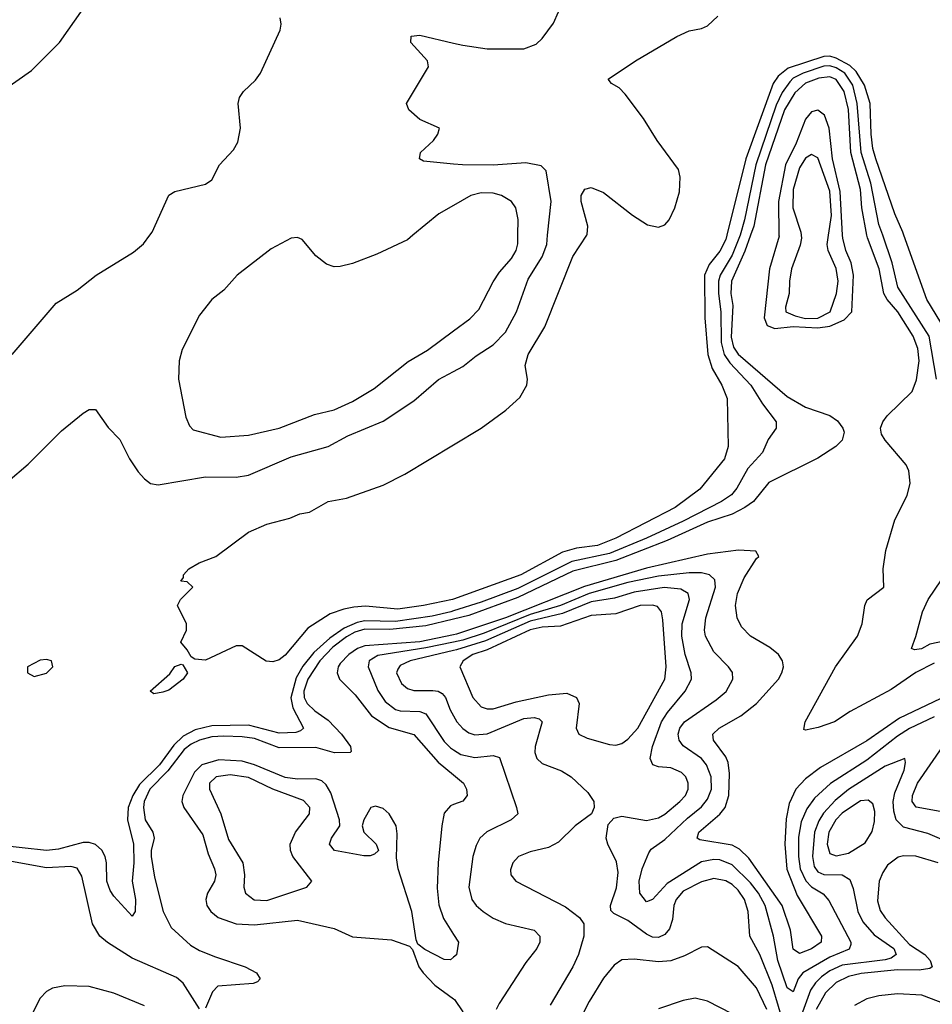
# Model space of a CAD drawing. Header units: inches. Extents: x 884549 to 1028252, y 526810 to 653624.
# Tile 264 of 656: x 918583 to 921564, y 597487 to 600704. Entities that reach past the tile are written whole.
import ezdxf

# ---------------------------------------------------------------- set-up
doc = ezdxf.new("R2010")
doc.units = ezdxf.units.IN
doc.header["$MEASUREMENT"] = 0
for name, color, linetype in [('A9519', 7, 'Continuous'), ('A9529', 7, 'Continuous'), ('A9610', 7, 'Continuous'), ('A9620', 7, 'Continuous')]:
    doc.layers.add(name, color=color, linetype=linetype)

msp = doc.modelspace()

# ---------------------------------------------------------------- linework, layer by layer
at = {"layer": 'A9519', "color": 5}
for points, elevation in [([(918558, 599610), (918702.1, 599777.9), (918770, 599820.7), (918832.2, 599870), (918954.8, 599945.2), (918987.7, 599972.3), (919007.8, 600000)], 2180), ([(919867.5, 600000), (919850, 599985.5), (919750, 599937.7), (919670, 599908.2), (919630, 599898.2), (919610, 599896.8), (919585, 599905), (919550, 599932.6), (919505.8, 599985.8), (919490, 599992.2), (919470, 599990.4), (919404.3, 599955.7), (919292.9, 599870), (919250, 599820.4), (919210, 599789.9), (919170, 599739.2), (919113.5, 599626.5), (919103.5, 599590), (919101.1, 599530), (919125.5, 599405.5), (919137.4, 599377.4), (919150, 599364.6), (919240.4, 599340.4), (919330, 599347.1), (919430, 599369.6), (919546.1, 599413.9), (919610, 599430.1), (919670, 599456.4), (919740.7, 599499.3), (919852.3, 599587.7), (919915.2, 599624.8), (920000, 599687.4)], 2180), ([(918544.1, 599195.9), (918610, 599251.6), (918719.5, 599360.5), (918790, 599418.9), (918810, 599430.3), (918830.3, 599430.3), (918872.3, 599372.3), (918910, 599332.7), (918941.3, 599270), (918970, 599227), (918990, 599203.7), (919010, 599188.7), (919035.2, 599184.8), (919190, 599210.2), (919290, 599210.1), (919330, 599215.8), (919470, 599276.3), (919590, 599310.1), (919654.9, 599345.1), (919770, 599392.9), (919870, 599458.6), (919950.8, 599529.2), (920000, 599555)], 2160), ([(920000, 598811.1), (919996.9, 598810), (919902.4, 598790), (919818.3, 598778.3), (919712.2, 598787.8), (919674.8, 598785.2), (919641.2, 598778.8), (919597.1, 598762.9), (919524.3, 598715.7), (919450, 598628), (919430, 598613.3), (919410, 598606), (919387.9, 598607.9), (919310, 598658), (919290, 598658), (919190, 598611.8), (919154.5, 598614.5), (919142.4, 598622.4), (919130, 598645.2), (919108.7, 598670), (919128, 598710), (919128, 598730), (919098, 598790), (919108, 598810), (919148, 598850), (919130, 598868), (919108.7, 598870), (919118, 598882), (919118, 598890), (919135.3, 598910), (919169, 598930), (919224, 598950), (919330, 599030.4), (919390, 599055.5), (919464.8, 599075.2), (919498, 599090), (919530, 599095.5), (919590, 599130.4), (919650, 599140.8), (919770, 599183.9), (919840.7, 599219.3), (920000, 599315.1)], 2140), ([(920000, 598772.6), (919991.7, 598770), (919930, 598755.9), (919810, 598738.2), (919710, 598739.7), (919685.3, 598734.7), (919643.3, 598716.7), (919596.3, 598683.7), (919543.7, 598636.3), (919508, 598592), (919486.4, 598553.6), (919468.4, 598488.4), (919475.4, 598455.4), (919510.2, 598390), (919499.7, 598380.3), (919485, 598375), (919430, 598373.5), (919330, 598399.2), (919210, 598397.6), (919155.6, 598384.4), (919116.7, 598363.3), (919085.9, 598334.1), (919039.4, 598270), (918974.5, 598205.5), (918952.3, 598170), (918936.6, 598130), (918934.8, 598090), (918954.4, 598010), (918955.9, 597950), (918950.6, 597890), (918961.6, 597830), (918960.4, 597790), (918950, 597775.1), (918890, 597840.4), (918878.8, 597858.8), (918867.5, 597890), (918866.6, 597950), (918861.9, 597970), (918850.9, 597990.9), (918829.9, 598009.9), (918810, 598016.2), (918790, 598015.9), (918710, 597993.9), (918670, 597989.7), (918510, 598007.7)], 2160), ([(920000, 598745.5), (919910, 598724), (919791.9, 598711.9), (919710, 598712.7), (919677.1, 598702.9), (919650, 598688.2), (919605.5, 598654.5), (919563.3, 598610), (919523.6, 598550), (919510.5, 598510), (919511.8, 598490), (919522.4, 598470), (919546.5, 598446.5), (919590, 598415.6), (919634.4, 598370), (919664, 598330), (919666.2, 598313.8), (919662.8, 598310), (919610.8, 598309.2), (919550, 598326), (919430, 598325), (919350, 598355.8), (919310, 598361.7), (919250, 598363), (919210, 598360.8), (919170, 598350.5), (919142.8, 598337.2), (919120.2, 598319.8), (919067.2, 598250), (919008.1, 598190), (918989.3, 598150), (918986.7, 598130), (918993.2, 598090), (919017.6, 598050), (919022, 598030), (919012, 597990), (919011.9, 597970), (919023.2, 597903.2), (919051.4, 597790), (919078.1, 597738.1), (919140.8, 597680.8), (919170, 597663.4), (919221.9, 597641.9), (919319.5, 597610), (919356, 597590), (919368.2, 597570), (919359.4, 597560.6), (919345.1, 597554.9), (919230, 597546.6), (919212.3, 597527.7), (919190, 597475.1)], 2180), ([(920000, 598694.1), (919890, 598671.3), (919710, 598659), (919686.8, 598650), (919658.3, 598630), (919630, 598601.1), (919623.2, 598590), (919620.3, 598570), (919628, 598550), (919678.6, 598498.6), (919732.3, 598430), (919790, 598391.9), (919870, 598368.7), (919950, 598278.7), (920000, 598236.9)], 2220), ([(920000, 598670.9), (919910, 598651.7), (919753.2, 598626.8), (919724.2, 598610), (919721.7, 598590), (919753, 598513), (919776.4, 598476.4), (919810, 598450.9), (919825.7, 598445.7), (919890, 598443.7), (919910, 598436.8), (919970, 598345.6), (919990, 598324.9), (920000, 598318.5)], 2240), ([(920000, 598643.4), (919858.2, 598610), (919826.2, 598593.8), (919817.9, 598582.1), (919813.4, 598570), (919830, 598535.8), (919850, 598519.6), (919870, 598512.3), (919933, 598513), (919950, 598510.9), (919963, 598503), (919973.6, 598490), (919989, 598449), (920000, 598429.5)], 2260), ([(920000, 597640.8), (919990, 597632.3), (919970, 597633.6), (919906.3, 597666.3), (919883.3, 597683.3), (919877.6, 597697.6), (919863.9, 597790), (919819.1, 597930), (919813.9, 597966.1), (919815.9, 598044.1), (919812.5, 598070), (919789.5, 598110), (919770, 598126.5), (919745.4, 598134.6), (919729.8, 598130.2), (919707.5, 598090), (919701.6, 598070), (919706.8, 598050), (919747.8, 598010), (919754.9, 597990), (919742.3, 597977.7), (919727.9, 597972.1), (919707.2, 597972.8), (919611.3, 597990), (919595.3, 598010), (919601.3, 598030), (919628.2, 598070), (919627.2, 598090), (919598.7, 598178.7), (919584.3, 598204.3), (919570, 598217.1), (919550, 598224.3), (919490, 598222.9), (919450, 598228), (919350, 598270.2), (919310, 598281.6), (919233.6, 598286.4), (919177.9, 598270), (919154.1, 598245.9), (919115.6, 598170), (919112.9, 598150), (919118.8, 598130), (919180.9, 598040.9), (919198.4, 597978.4), (919219.4, 597930), (919223, 597910), (919219.2, 597890), (919196.6, 597850), (919190.6, 597830), (919193.9, 597810), (919207.4, 597790), (919230.7, 597770.7), (919290, 597750.4), (919350, 597747.4), (919490, 597762.2), (919610, 597735.3), (919670, 597707.6), (919797.7, 597697.7), (919856.7, 597676.7), (919865.9, 597665.8), (919886.2, 597610), (919901.3, 597590), (919939, 597550), (920000, 597504.9)], 2220), ([(920000, 598140), (919990, 598136.2), (919970, 598111.3), (919961.5, 598070), (919950.1, 597950), (919946.2, 597866.2), (919951.9, 597811.9), (919967.3, 597767.3), (920000, 597715.4)], 2220), ([(919170, 597472.4), (919116.7, 597556.7), (919095.2, 597575.2), (918950, 597638.2), (918869.3, 597689.3), (918844.3, 597710), (918821.1, 597750), (918785.4, 597905.4), (918770, 597932.5), (918750, 597937.6), (918670, 597932.7), (918544.2, 597955.8)], 2180), ([(918990, 597482.7), (918890, 597523.5), (918810, 597545), (918730, 597547.5), (918690, 597539.9), (918670.6, 597529.4), (918650, 597507.4), (918619.8, 597450)], 2220)]:
    msp.add_lwpolyline(points, dxfattribs=dict(at, elevation=elevation))
for points, elevation in [([(918670, 598614.3), (918650, 598611.2), (918608.7, 598590), (918607.8, 598570), (918630, 598558), (918670, 598569.5), (918691.5, 598590), (918686.6, 598610)], 2160), ([(919021.2, 598501.2), (919009.2, 598510), (919073.4, 598566.6), (919089.5, 598590.5), (919110, 598598.8), (919115.9, 598595.9), (919130.7, 598570), (919117.3, 598550), (919070, 598513.2), (919050, 598507)], 2140), ([(919270, 598237.4), (919224.1, 598230), (919202.8, 598210), (919203, 598190), (919239.5, 598110), (919265.2, 598025.2), (919312, 597950), (919317.7, 597910), (919315.3, 597870), (919320.6, 597850), (919348.8, 597828.8), (919390, 597826.1), (919520.7, 597870), (919536.9, 597890), (919475.2, 597970), (919467, 597990), (919466.4, 598010), (919484.2, 598050), (919529.9, 598110), (919531.1, 598130), (919510, 598153.7), (919410, 598190.2), (919330, 598228.4)], 2240)]:
    msp.add_lwpolyline(points, close=True, dxfattribs=dict(at, elevation=elevation))
at = {"layer": 'A9529', "color": 5}
for points, elevation in [([(920936.1, 600000), (920934.5, 599994.5), (920910, 599934.9), (920870.7, 599870), (920865.6, 599850), (920865.4, 599810), (920873.4, 599750), (920874.6, 599650), (920884.7, 599610), (920902.7, 599582.7), (920971.2, 599510), (921009.2, 599449.2), (921054.3, 599390), (921053.8, 599370), (921027.5, 599332.5), (921009, 599290), (920962, 599238), (920926, 599174), (920907.7, 599152.3), (920875.7, 599130), (920750, 599065.4), (920630.5, 599010), (920510, 598960.7), (920386.2, 598933.8), (920210, 598845.7), (920090, 598801.1), (920000, 598772.6)], 2160), ([(920000, 599555), (920030, 599570.8), (920073.7, 599606.3), (920130, 599642.5), (920170, 599683.3), (920205.5, 599750), (920243.9, 599856.1), (920289.9, 599930), (920304.6, 599970), (920307.6, 600000)], 2160), ([(920000, 599687.4), (920053.3, 599726.7), (920082.9, 599757.1), (920130, 599848.1), (920150, 599879.6), (920190, 599924.2), (920204.4, 599950), (920210, 599972), (920210.4, 600000)], 2180), ([(920970.6, 600000), (920951.9, 599948.1), (920908.5, 599850), (920906.3, 599810), (920912.8, 599770), (920907, 599667), (920914.8, 599634.8), (920930, 599612), (921090, 599473.4), (921150, 599438.3), (921230, 599410.9), (921254.1, 599394.1), (921272.2, 599370), (921276.1, 599356.1), (921269.3, 599330), (921249.3, 599310), (921190, 599271.8), (921030, 599192.4), (920979.6, 599130), (920951.4, 599110), (920910.8, 599089.2), (920830, 599062.8), (920697.7, 599002.3), (920530, 598937.1), (920390, 598902.8), (920210, 598816.6), (920050, 598757.5), (920000, 598745.5)], 2180), ([(920893.4, 600000), (920890, 599986.1), (920870, 599948), (920835.5, 599904.5), (920820.4, 599870), (920821.6, 599730), (920831, 599610), (920844.6, 599564.6), (920876.2, 599510), (920893.8, 599466.2), (920897.8, 599310), (920885.5, 599270), (920805.2, 599170), (920724.2, 599110), (920530.8, 599010), (920470, 598986.6), (920402.1, 598977.9), (920355.8, 598964.2), (920219.8, 598890), (920000, 598811.1)], 2140), ([(920000, 599315.1), (920090.5, 599369.5), (920171.3, 599428.7), (920216.2, 599470), (920239.3, 599510), (920241.2, 599530), (920234.5, 599574.5), (920243.5, 599610), (920298.8, 599701.2), (920390, 599930.5), (920435.4, 600000)], 2140), ([(921063.3, 600000), (921063.4, 599996.6), (921032.3, 599890), (921015.1, 599730), (921025, 599705), (921050, 599695.1), (921110, 599701.5), (921190, 599697.6), (921230, 599703.4), (921276.3, 599723.7), (921301.5, 599750), (921306.3, 599870), (921299.4, 599910), (921281.9, 599950), (921271.7, 599990), (921271.2, 600000)], 2220), ([(921135.7, 600000), (921136.9, 599990), (921132.7, 599967.3), (921104.4, 599890), (921097.3, 599850), (921097.1, 599810), (921084.8, 599764.8), (921085.9, 599750), (921116.4, 599736.4), (921150, 599728.2), (921190, 599729.6), (921230.3, 599750), (921251.4, 599810), (921256.5, 599850), (921250, 599891.9), (921224.2, 599950), (921220.9, 599970), (921225.4, 600000)], 2240), ([(921570, 598601.5), (921510, 598571.9), (921430, 598516.2), (921296, 598444), (921244.8, 598410), (921191.3, 598391.3), (921150, 598382.6), (921144.9, 598384.9), (921149.2, 598410), (921247.6, 598590), (921319.5, 598690), (921335, 598730), (921343.5, 598790), (921350.9, 598809.1), (921406, 598850), (921403.2, 598910), (921412, 598970), (921442.3, 599070), (921481.6, 599150), (921492.2, 599190), (921487.4, 599230), (921478.3, 599250), (921410.7, 599330), (921398.4, 599350), (921395.5, 599370), (921402.2, 599390), (921416.5, 599410), (921498.5, 599490), (921512.8, 599527.2), (921521.4, 599590), (921517.3, 599630), (921501.4, 599670), (921451.2, 599750), (921417, 599790), (921405.6, 599810), (921390.8, 599890), (921352.1, 599992.1), (921350.6, 600000)], 2180), ([(921577.4, 599530), (921554.3, 599670), (921451.7, 599830), (921433.4, 599910), (921402.1, 600000)], 2160), ([(921607.4, 599690), (921546.2, 599790), (921471.6, 600000)], 2140), ([(921590, 598485), (921457.4, 598422.6), (921350, 598348), (921199.2, 598260.8), (921150, 598224.5), (921118, 598190), (921097.1, 598142.9), (921086.7, 598093.3), (921082.6, 598010), (921088.7, 597928.7), (921122.3, 597842.3), (921202.5, 597710), (921201.6, 597690), (921170, 597668), (921130, 597653.7), (921110, 597667), (921100.8, 597730), (921073.7, 597810), (920964.7, 597964.7), (920933.9, 597993.9), (920910, 598007.1), (920805.1, 598025.1), (920796, 598030), (920801.4, 598050), (920870, 598108), (920887.6, 598130), (920899.5, 598170), (920901.2, 598241.2), (920897.5, 598277.5), (920890, 598295.9), (920849.4, 598350), (920847.4, 598370), (920868.1, 598390), (920938.3, 598430), (920989.9, 598470.1), (921061.8, 598550), (921073.1, 598570), (921078, 598590), (921075, 598610), (921062.2, 598630), (921033.2, 598653.3), (920969.8, 598690), (920941, 598721), (920926.8, 598750), (920921.7, 598790), (920927.8, 598830), (920950, 598881), (920990, 598944.4), (920998, 598950), (920988, 598968), (920931.4, 598971.4), (920830, 598957.9), (920630, 598912.6), (920427.6, 598852.4), (920169.8, 598750), (920010, 598696.2), (920000, 598694.1)], 2220), ([(921570, 598426.1), (921490, 598388.9), (921450, 598363.5), (921350, 598285.3), (921231.4, 598208.6), (921179.3, 598160.7), (921153.8, 598126.2), (921136, 598084), (921126.8, 598033.2), (921126.6, 597970), (921133, 597930), (921150.7, 597890.7), (921170, 597871.4), (921207.7, 597847.7), (921226.7, 597826.7), (921297.8, 597690), (921297.8, 597682.2), (921292.4, 597667.6), (921230, 597641.1), (921141.5, 597590), (921126.5, 597570), (921110, 597528.5), (921090, 597540.7), (921059.4, 597630), (921045, 597710), (921017.8, 597810), (920996, 597850), (920970, 597884.5), (920910, 597943.2), (920870, 597959.2), (920850, 597960.1), (920810, 597952.3), (920697.5, 597882.5), (920650, 597829.8), (920630, 597822.5), (920609.1, 597850), (920606.5, 597890), (920616.6, 597930), (920638, 597982), (920646.3, 597993.7), (920690, 598025.9), (920764.1, 598095.9), (920810, 598132.5), (920830, 598157), (920842.9, 598190), (920842.1, 598230), (920826.6, 598270), (920810, 598290.8), (920750, 598332.1), (920737.1, 598350), (920733.6, 598370), (920739.4, 598390), (920755.2, 598410), (920858.2, 598481.8), (920890.6, 598509.4), (920912.2, 598550), (920911.1, 598571.1), (920898.4, 598590), (920850, 598639.4), (920823.7, 598690), (920820.1, 598710), (920824.2, 598750), (920856.4, 598850), (920854, 598874), (920835.8, 598890), (920810, 598896.6), (920770, 598896.9), (920670, 598886.6), (920570, 598865.4), (920442.9, 598830), (920350, 598790), (920250, 598760.8), (920099.7, 598700.3), (920030, 598677.3), (920000, 598670.9)], 2240), ([(921650, 598683.5), (921556.3, 598663.7), (921529.1, 598649.1), (921505.8, 598645.8), (921496, 598650), (921510.9, 598689.1), (921531.9, 598770), (921550.7, 598810), (921615.5, 598904.5)], 2160), ([(921082.2, 597410), (921041.3, 597550), (921000.6, 597650), (920968.1, 597710), (920963, 597790), (920950.2, 597830), (920930, 597859.7), (920910, 597878.8), (920890, 597891.2), (920850, 597898.1), (920810, 597887.9), (920750, 597857.2), (920727.1, 597830), (920720.1, 597810), (920715.8, 597764.2), (920705.7, 597734.3), (920690, 597715.4), (920670, 597705.5), (920650, 597706.4), (920630, 597716.9), (920570, 597761.1), (920523.8, 597783.8), (920514.3, 597794.3), (920512.8, 597810), (920532.4, 597867.6), (920538, 597918), (920533, 597953), (920503.9, 598010), (920498.7, 598030), (920504.8, 598075.2), (920524.1, 598095.9), (920550, 598102.2), (920630, 598087.4), (920670, 598096.9), (920690, 598108), (920739.4, 598150), (920758.2, 598170), (920766.9, 598190), (920766.8, 598210), (920758.5, 598230), (920745, 598245), (920710, 598259.9), (920670, 598263.7), (920651.6, 598270), (920643, 598290), (920649.9, 598330), (920679.1, 598410), (920698.9, 598441.1), (920756.6, 598510), (920777.7, 598550), (920776.2, 598570), (920756.3, 598630), (920745.6, 598690), (920746.8, 598730), (920770.7, 598810), (920766.2, 598830), (920743.2, 598843.2), (920688.6, 598848.6), (920590, 598834.1), (920525.8, 598814.2), (920450, 598802.4), (920356.3, 598763.7), (920250, 598738.7), (920104.7, 598675.3), (920010, 598645.7), (920000, 598643.4)], 2260), ([(920000, 598429.5), (920010.6, 598410.6), (920030, 598388), (920050, 598374.4), (920070, 598368.1), (920110, 598371.2), (920230, 598420.9), (920264, 598424), (920279.5, 598419.5), (920290.1, 598410), (920267.3, 598330), (920265.9, 598310), (920272, 598290), (920290, 598274.2), (920352.4, 598250), (920384.4, 598230), (920439.3, 598179.3), (920458.3, 598150), (920459.6, 598130), (920450.3, 598110), (920397.2, 598070), (920342.5, 598017.5), (920310, 597999.5), (920250, 597985.8), (920212, 597970), (920193.8, 597950), (920186.3, 597926.3), (920187.1, 597910), (920203.7, 597890), (920366.2, 597806.2), (920411.3, 597771.3), (920425.8, 597750), (920426.3, 597710), (920408.2, 597650), (920390.1, 597609.9), (920315.6, 597484.4)], 2260), ([(920000, 598318.5), (920023.5, 598303.5), (920070, 598293.3), (920130, 598300.7), (920150, 598293.4), (920205.3, 598130), (920210.3, 598110), (920188.8, 598090), (920108.9, 598051.1), (920086.2, 598030), (920073.6, 598006.4), (920063.1, 597970), (920050.1, 597870), (920059.5, 597830), (920073.5, 597810), (920096.9, 597790), (920130, 597768.8), (920170, 597751.4), (920263.7, 597730), (920281.8, 597710), (920281.6, 597690), (920272, 597670), (920236.5, 597623.5), (920149.4, 597490), (920139.4, 597470)], 2240), ([(921590, 598117.3), (921511.3, 598131.3), (921498.2, 598150), (921499, 598170), (921515.4, 598210), (921598.8, 598330)], 2240), ([(921730, 597968.2), (921550, 598045.6), (921470, 598066.2), (921446.2, 598090), (921438.2, 598118.2), (921435.9, 598150), (921441.3, 598178.7), (921472.4, 598252.4), (921477.1, 598277.1), (921474, 598290), (921410, 598265.8), (921290, 598189.6), (921246.9, 598153.1), (921208.4, 598111.6), (921193, 598087), (921179.2, 598050), (921172.5, 597970), (921178, 597938), (921190, 597920.2), (921210, 597911.3), (921270.1, 597910.1), (921295, 597895), (921306, 597866), (921320.6, 597790), (921336.9, 597756.9), (921374.1, 597714.1), (921439, 597670), (921446.4, 597650), (921430, 597637.9), (921410, 597632.7), (921270, 597615.5), (921230, 597596.4), (921202.7, 597577.3), (921182.2, 597557.8), (921166.4, 597533.6), (921135.8, 597450)], 2260), ([(920000, 598236.9), (920032.2, 598210), (920042.8, 598190), (920044.9, 598170), (920030, 598151.3), (920000, 598140)], 2220), ([(921583.1, 597950), (921510, 597970.8), (921470, 597971.9), (921452.3, 597967.7), (921417.9, 597942.1), (921402.1, 597917.9), (921390.7, 597889.3), (921385.1, 597825.1), (921394, 597794), (921410.1, 597770), (921490, 597682.8), (921539.5, 597650), (921556.9, 597630), (921563.8, 597610), (921555.9, 597604.1), (921521.5, 597598.5), (921450, 597600.3), (921331.7, 597588.3), (921290, 597577.9), (921250, 597558.4), (921215.6, 597524.4), (921185.3, 597470)], 2280), ([(920000, 597715.4), (920016, 597690), (920010, 597649.3), (920000, 597640.8)], 2220), ([(921023.6, 597470), (920990, 597540.9), (920930, 597611.1), (920830, 597675), (920810, 597673.8), (920754.6, 597645.4), (920710, 597629.5), (920670, 597625.5), (920590, 597635), (920550, 597632.1), (920525, 597615), (920490, 597572.2), (920443.7, 597496.3), (920368.1, 597350)], 2280), ([(920000, 597504.9), (920002.8, 597502.8), (920030, 597462.4), (920088.2, 597330), (920099.4, 597259.4), (920120.2, 597190), (920117.1, 597170), (920110, 597167.7), (920090, 597185), (920070, 597207.3), (920038.2, 597258.2), (920015, 597275), (920000, 597280)], 2220), ([(920910, 597456.6), (920830, 597497.1), (920790, 597506.8), (920750, 597500.1), (920670, 597472.1)], 2320), ([(921630, 597479.3), (921530, 597517.2), (921450, 597521.7), (921390, 597514.9), (921350, 597505.1), (921310, 597483.5)], 2320)]:
    msp.add_lwpolyline(points, dxfattribs=dict(at, elevation=elevation))
at = {"layer": 'A9529', "color": 5, "elevation": 2280}
for points in [[(920650, 598791.9), (920610, 598790.2), (920530, 598763.1), (920450, 598757.8), (920350, 598723.2), (920290, 598719.5), (920250, 598711.3), (920110, 598645.4), (920063.6, 598630), (920031.8, 598610), (920020.9, 598590), (920063.4, 598490), (920090, 598459.5), (920110, 598452.2), (920130, 598453.1), (920204.3, 598475.7), (920310, 598498.9), (920370, 598503.7), (920401.3, 598490), (920410.1, 598470.1), (920400.2, 598390), (920409.6, 598369.6), (920436.5, 598356.5), (920510, 598335.9), (920530, 598333.7), (920550, 598339), (920570, 598353.3), (920601.7, 598390), (920690.7, 598550), (920694.7, 598590), (920683.4, 598743.4), (920679.4, 598770), (920666.6, 598786.6)], [(921354.6, 598154.6), (921330, 598152.1), (921270, 598112), (921248.8, 598090), (921225.7, 598050), (921221, 598010), (921230, 597980.4), (921250, 597971.9), (921290, 597981.2), (921345.2, 598014.8), (921367.8, 598052.2), (921375.4, 598084.6), (921376.7, 598116.7), (921370, 598142.5)]]:
    msp.add_lwpolyline(points, close=True, dxfattribs=at)
at = {"layer": 'A9610', "color": 5}
for points, elevation in [([(917713, 600000), (917729.9, 600010.1), (917750, 600014.2), (917850, 600017.5), (917923.5, 600050), (917980.3, 600099.7), (918050, 600180.2), (918130, 600237.6), (918150, 600242.3), (918210, 600218.5), (918250, 600217.2), (918275.7, 600224.3), (918330, 600250.3), (918369.2, 600290.8), (918430, 600379.6), (918470.5, 600409.5), (918530, 600473.8), (918621.2, 600538.8), (918712.9, 600630), (918790, 600739.5)], 2220), ([(919007.8, 600000), (919015.1, 600010), (919070, 600130.6), (919090, 600143), (919190, 600166.8), (919210, 600181), (919235.1, 600230), (919281.2, 600278.8), (919295.6, 600304.4), (919303.6, 600350), (919296.3, 600430), (919301.3, 600450), (919313.6, 600470), (919352.9, 600507.1), (919369.7, 600530), (919433.5, 600670), (919436.8, 600690), (919434, 600710)], 2180), ([(920000, 600232.8), (919902.3, 600242.3), (919889.2, 600250), (919892.3, 600270), (919935.1, 600310), (919949.3, 600330), (919954, 600350), (919890, 600378.7), (919854.5, 600410), (919846.6, 600430), (919918, 600550), (919914.7, 600570), (919860.5, 600630), (919861.2, 600650), (919890, 600653.8), (920000, 600627.8)], 2160), ([(920000, 600097.7), (919951.7, 600070), (919867.5, 600000)], 2180)]:
    msp.add_lwpolyline(points, dxfattribs=dict(at, elevation=elevation))
at = {"layer": 'A9620', "color": 5}
for points, elevation in [([(920000, 600627.8), (920030, 600620.8), (920110, 600608.8), (920230, 600609.4), (920270, 600624.1), (920290, 600642.6), (920326.8, 600693.2), (920343.2, 600730)], 2160), ([(920435.4, 600000), (920437.2, 600002.8), (920438.7, 600030), (920416.8, 600110), (920417.6, 600130), (920429.3, 600150.7), (920450, 600155.7), (920490, 600139.8), (920585.2, 600065.2), (920633.8, 600033.8), (920670, 600026.9), (920690, 600034.4), (920704.1, 600050), (920723.6, 600090), (920737.8, 600142.2), (920740.5, 600190), (920735, 600215), (920665.9, 600310), (920621.2, 600381.2), (920560.8, 600460.8), (920541.4, 600481.4), (920515.8, 600495.8), (920505.1, 600510), (920595.1, 600570), (920730, 600649.5), (920770, 600667.7), (920810, 600675.8), (920830, 600684.7), (920863.7, 600716.3)], 2140), ([(921471.6, 600000), (921468.1, 600010), (921441.4, 600070), (921379.5, 600250), (921370, 600284), (921364.4, 600330), (921360.8, 600430), (921342.4, 600490), (921315, 600535), (921294.5, 600554.5), (921250, 600578.8), (921230, 600585), (921210, 600584.4), (921093.7, 600546.3), (921060.5, 600519.5), (921044.7, 600495.3), (920954.6, 600250), (920893.4, 600000)], 2140), ([(921402.1, 600000), (921390, 600034.8), (921362.9, 600170), (921331.8, 600270), (921318.8, 600430), (921304.5, 600490), (921278.4, 600530), (921250, 600547.4), (921230, 600553.9), (921210, 600552.6), (921142.5, 600530), (921110, 600512.9), (921098.3, 600501.7), (921073.6, 600466.4), (921054.5, 600425.5), (920987.4, 600230), (920950.4, 600050), (920936.1, 600000)], 2160), ([(921350.6, 600000), (921334.5, 600090), (921329.8, 600150), (921298.1, 600270), (921290.5, 600410.5), (921275.8, 600470), (921250, 600508.4), (921230, 600517.1), (921193.2, 600513.2), (921150, 600496.9), (921114.6, 600465.4), (921081, 600410), (921019.2, 600230), (920981.4, 600030), (920970.6, 600000)], 2180), ([(921271.2, 600000), (921262.9, 600142.9), (921237.7, 600250), (921227.8, 600350), (921212.4, 600392.4), (921190, 600408.9), (921170, 600402.9), (921150, 600379.6), (921119.4, 600300.6), (921084.3, 600230), (921062, 600110), (921063.3, 600000)], 2220), ([(921225.4, 600000), (921235.3, 600064.7), (921230, 600144.4), (921190, 600252.9), (921170, 600263.8), (921150, 600251.4), (921130, 600220.2), (921109.8, 600150), (921108.7, 600090), (921134.6, 600010), (921135.7, 600000)], 2240), ([(920307.6, 600000), (920318.6, 600110), (920303.1, 600210), (920286.9, 600226.9), (920236.1, 600236.1), (920130, 600229), (920029.9, 600229.9), (920000, 600232.8)], 2160), ([(920210.4, 600000), (920211.1, 600051.1), (920203.2, 600090), (920189.8, 600110), (920156.4, 600130), (920130, 600137.7), (920090, 600138.7), (920056.5, 600130), (920000, 600097.7)], 2180)]:
    msp.add_lwpolyline(points, dxfattribs=dict(at, elevation=elevation))

doc.saveas('drawing.dxf')
